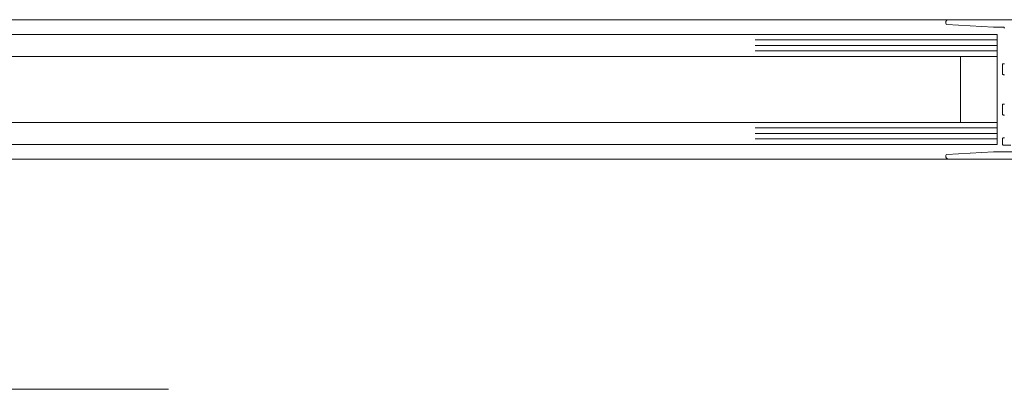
# Model space of a CAD drawing. Header units: metres. Extents: x -3.6 to 84.5, y -11 to 16.8.
# Tile 408 of 656: x 57.633 to 57.902, y -0.072 to 0.029. Entities that reach past the tile are written whole.
import ezdxf

# ---------------------------------------------------------------- set-up
doc = ezdxf.new("R2010")
doc.units = ezdxf.units.M
doc.header["$MEASUREMENT"] = 0
doc.linetypes.add('MITTE', pattern=[0.0508, 0.03175, -0.00635, 0.00635, -0.00635])
doc.linetypes.add('Strichlinie eng', pattern=[0.115, 0.075, -0.04])
doc.layers.add('301 - Elemente.Linie', color=7, linetype='Continuous')

msp = doc.modelspace()

# ---------------------------------------------------------------- linework, layer by layer
at = {"layer": '301 - Elemente.Linie', "color": 7, "linetype": 'Continuous', "lineweight": 5}
for p, q in [((56.79394, 0.029), (57.834, 0.029)), ((57.88674, 0.029), (57.834, 0.029)), ((57.89999, 0.0235), (57.834, 0.0235)), ((57.89999, 0.022), (57.834, 0.022)), ((57.89999, 0.0205), (57.834, 0.0205)), ((57.89999, -0.0005), (57.834, -0.0005)), ((57.89999, -0.002), (57.834, -0.002)), ((57.89999, -0.0035), (57.834, -0.0035)), ((56.79394, -0.009), (57.834, -0.009)), ((57.88674, -0.009), (57.834, -0.009))]:
    msp.add_line(p, q, dxfattribs=at)
at = {"layer": '301 - Elemente.Linie', "color": 7, "linetype": 'MITTE', "lineweight": 5}
msp.add_line((57.89999, -0.005), (57.89999, 0.02162), dxfattribs=at)
at = {"layer": '301 - Elemente.Linie', "color": 7, "linetype": 'Continuous', "lineweight": 5}
for points in [[(57.93149, 0.029), (57.88674, 0.029, 0.414214), (57.88599, 0.02825), (57.88599, 0.02803, 0.397434), (57.88627, 0.02773), (57.89899, 0.027), (57.90169, 0.027, -0.414214), (57.90199, 0.0267)], [(57.90199, 0.017), (57.90174, 0.017, 0.414214), (57.90149, 0.01675), (57.90149, 0.01425, 0.414214), (57.90174, 0.014), (57.90199, 0.014)], [(57.90199, 0.006), (57.90174, 0.006, 0.414214), (57.90149, 0.00575), (57.90149, 0.00325, 0.414214), (57.90174, 0.003), (57.90199, 0.003)], [(57.90199, -0.00325), (57.90174, -0.00325, 0.414214), (57.90149, -0.0035), (57.90149, -0.005, 0.414214), (57.90174, -0.00525), (57.90374, -0.00525, 0.414214)], [(57.93149, -0.009), (57.88674, -0.009, -0.414214), (57.88599, -0.00825), (57.88599, -0.00803, -0.397434), (57.88627, -0.00773), (57.89899, -0.007), (57.91119, -0.007, 0.414214)]]:
    msp.add_lwpolyline(points, format="xyb", dxfattribs=at)
for points in [[(57.834, 0.019), (56.78069, 0.019), (56.78069, 0.025), (57.834, 0.025)], [(57.834, 0.019), (57.89999, 0.019), (57.89999, 0.025), (57.834, 0.025)], [(57.834, -0.005), (56.78069, -0.005), (56.78069, 0.001), (57.834, 0.001)], [(57.834, -0.005), (57.89999, -0.005), (57.89999, 0.001), (57.834, 0.001)]]:
    msp.add_lwpolyline(points, dxfattribs=at)
msp.add_lwpolyline([(57.89999, 0.001), (57.88999, 0.001), (57.88999, 0.019), (57.89999, 0.019)], close=True, dxfattribs=at)
at = {"layer": '301 - Elemente.Linie', "color": 7, "linetype": 'Strichlinie eng', "lineweight": 13, "flags": 128}
msp.add_lwpolyline([(56.97404, -0.07182), (57.74602, -0.07182)], dxfattribs=at)

doc.saveas('drawing.dxf')
